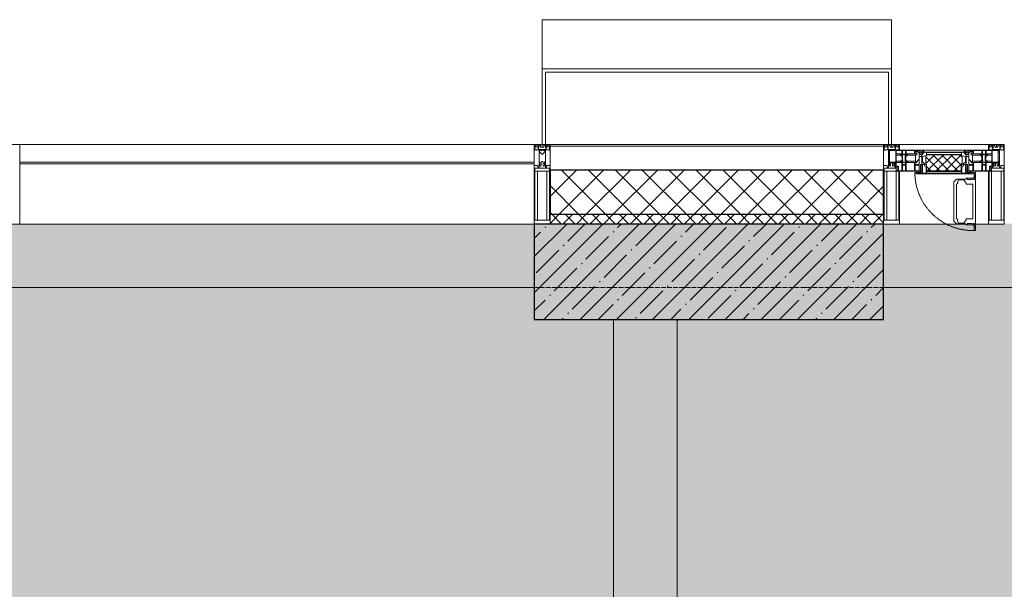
# Model space of a CAD drawing. Header units: millimetres. Extents: x -542966 to 178656, y -69521 to 267189.
# Tile 324 of 388: x -172623 to -169523, y 253686 to 255480. Entities that reach past the tile are written whole.
import ezdxf

# ---------------------------------------------------------------- set-up
doc = ezdxf.new("R2010")
doc.units = ezdxf.units.MM
doc.linetypes.add('-D1-02х01', pattern=[3, 2, -1])
doc.linetypes.add('-D1d1-15x02', pattern=[19, 15, -2, 0, -2])
for name, color, linetype, lineweight in [('_0', 7, 'Continuous', 13), ('A-COLS', 7, 'Continuous', 5), ('A-DETL-GENF', 7, 'Continuous', 5), ('A-GLAZ', 7, 'Continuous', 5), ('A-GLAZ-CURT', 8, 'Continuous', 5), ('A-GLAZ-CWMG', 8, 'Continuous', 5), ('A-WALL', 7, 'Continuous', 5), ('A-WALL-FNSH', 8, 'Continuous', 5), ('I-WALL', 7, 'Continuous', 5), ('S-COLS', 7, 'Continuous', 5), ('S-GRID', 7, 'Continuous', 5)]:
    doc.layers.add(name, color=color, linetype=linetype, lineweight=lineweight)

# ---------------------------------------------------------------- blocks, each defined once
blk = doc.blocks.new('System Panel - A_PAN_Glass-4752223-50_AS_M_L19')
at = {"layer": 'A-GLAZ-CURT'}
for p, q in [((810, 0), (-810, 0)), ((-810, 0), (-810, -55)), ((810, -55), (810, 0)), ((-810, -55), (810, -55))]:
    blk.add_line(p, q, dxfattribs=at)
blk = doc.blocks.new('Rectangular Mullion - R_StandardFrame_50Wx250H-4664070-50_AS_M_L19')
at = {"layer": 'A-GLAZ-CWMG', "lineweight": 9}
for p, q in [((-25, 84), (-25, 250)), ((-25, 250), (25, 250)), ((25, 250), (25, 0)), ((-25, 0), (-25, 17)), ((25, 0), (-25, 0))]:
    blk.add_line(p, q, dxfattribs=at)
blk = doc.blocks.new('Rectangular Mullion - 50Wx250H-V1-50_AS_M_L19')
at = {"layer": 'A-DETL-GENF'}
for p, q in [((-25, 65.2), (-25, 250)), ((-25, 250), (0, 250)), ((25, 250), (0, 250)), ((25, 65.2), (25, 250)), ((-23, 237.3), (0, 237.3)), ((-23, 237.3), (-23, 73.6)), ((-14.9, 84), (-14.9, 237.3)), ((23, 237.3), (0, 237.3)), ((14.9, 84), (14.9, 237.3)), ((23, 237.3), (23, 73.6)), ((-14, 65.2), (-25, 65.2)), ((0, 84), (-23, 84)), ((-0.5, 73.6), (-23, 73.6)), ((-14, 71.3), (-14, 65.2)), ((-10, 71.3), (-14, 71.3)), ((-10, 53), (-10, 71.3)), ((-7, 65.2), (-5.9, 67.3)), ((-7, 65.2), (-7, 54.7)), ((-4.1, 67.3), (-5.9, 67.3)), ((-4.1, 67.3), (-2.9, 65.1)), ((-2.9, 65.1), (-2.9, 54.6)), ((0, 84), (23, 84)), ((0.5, 73.6), (23, 73.6)), ((4.1, 67.3), (2.9, 65.1)), ((2.9, 65.1), (2.9, 54.6)), ((4.1, 67.3), (5.9, 67.3)), ((7, 65.2), (5.9, 67.3)), ((7, 65.2), (7, 54.7)), ((10, 71.3), (14, 71.3)), ((10, 53), (10, 71.3)), ((14, 71.3), (14, 65.2)), ((14, 65.2), (25, 65.2)), ((-8.7, 53), (-10, 53)), ((-10, 53), (-10, 17)), ((-8.7, 53), (-7, 54.7)), ((-1.3, 53), (-2.9, 54.6)), ((0, 53), (-1.3, 53)), ((0, 53), (1.3, 53)), ((1.3, 53), (2.9, 54.6)), ((8.7, 53), (7, 54.7)), ((8.7, 53), (10, 53)), ((10, 53), (10, 17)), ((-23.8, 14.6), (-25, 14.2)), ((-25, 0), (-25, 14.2)), ((-22.3, 17), (-23.8, 17)), ((-23.8, 17), (-23.8, 14.6)), ((-22.5, 10.6), (-23.8, 14.6)), ((-22.5, 10.6), (-23.7, 9.9)), ((-23.7, 1.3), (-23.7, 9.9)), ((-23.7, 1.3), (-11.8, 1.3)), ((-23.2, 10.2), (-22.5, 8)), ((-22.5, 8), (-22.5, 4.5)), ((-21.3, 4.5), (-22.5, 4.5)), ((-22.3, 17), (-22.3, 16)), ((-22.3, 16), (-21.3, 16)), ((-19, 17.6), (-21.3, 16)), ((-21.3, 4.5), (-21.3, 6.5)), ((-21.3, 6.5), (-14.2, 6.5)), ((-18.4, 16.6), (-19, 17.6)), ((-7.4, 16.6), (-18.4, 16.6)), ((-14.2, 6.5), (-14.2, 4.5)), ((-13.2, 4.5), (-14.2, 4.5)), ((-13.2, 4.5), (-12.2, 7.2)), ((-12.7, 7.6), (-11.3, 11.4)), ((-12.7, 7.6), (-11.8, 6.9)), ((-12.2, 9), (-12.2, 14.8)), ((-12.2, 14.8), (0, 14.8)), ((-11.8, 1.3), (-11.8, 6.9)), ((-10.5, 11.2), (-11.3, 11.4)), ((-10.5, 1.5), (-10.5, 11.2)), ((-4.8, 1.5), (-10.5, 1.5)), ((-10, 17), (-7.5, 17)), ((-8.5, 23), (-1.5, 30)), ((-8.5, 18.5), (-8.5, 23)), ((-7.5, 18.5), (-8.5, 18.5)), ((-7.5, 17), (-7.5, 18.5)), ((-7.4, 18), (-7.4, 16.6)), ((-2.6, 18), (-7.4, 18)), ((0, 8), (-4.8, 8)), ((-4.8, 1.5), (-4.8, 8)), ((-2.6, 18), (-2.6, 16.8)), ((-2.6, 16.8), (0, 16.8)), ((-1.5, 30), (0, 30)), ((1.5, 30), (0, 30)), ((2.6, 16.8), (0, 16.8)), ((0, 14.8), (0, 16.8)), ((0, 14.8), (0, 16.8)), ((12.2, 14.8), (0, 14.8)), ((0, 0), (0, 8)), ((0, 8), (4.8, 8)), ((0, 0), (0, 8)), ((8.5, 23), (1.5, 30)), ((2.6, 18), (2.6, 16.8)), ((2.6, 18), (7.4, 18)), ((4.8, 1.5), (4.8, 8)), ((4.8, 1.5), (10.5, 1.5)), ((7.4, 18), (7.4, 16.6)), ((7.4, 16.6), (18.4, 16.6)), ((7.5, 18.5), (8.5, 18.5)), ((7.5, 17), (7.5, 18.5)), ((10, 17), (7.5, 17)), ((8.5, 18.5), (8.5, 23)), ((10.5, 11.2), (11.3, 11.4)), ((10.5, 1.5), (10.5, 11.2)), ((12.7, 7.6), (11.3, 11.4)), ((12.7, 7.6), (11.8, 6.9)), ((11.8, 1.3), (11.8, 6.9)), ((23.7, 1.3), (11.8, 1.3)), ((12.2, 9), (12.2, 14.8)), ((13.2, 4.5), (12.2, 7.2)), ((13.2, 4.5), (14.2, 4.5)), ((21.3, 6.5), (14.2, 6.5)), ((14.2, 6.5), (14.2, 4.5)), ((18.4, 16.6), (19, 17.6)), ((19, 17.6), (21.3, 16)), ((22.3, 16), (21.3, 16)), ((21.3, 4.5), (21.3, 6.5)), ((21.3, 4.5), (22.5, 4.5)), ((22.3, 17), (22.3, 16)), ((22.3, 17), (23.8, 17)), ((22.5, 10.6), (23.8, 14.6)), ((22.5, 10.6), (23.7, 9.9)), ((23.2, 10.2), (22.5, 8)), ((22.5, 8), (22.5, 4.5)), ((23.7, 1.3), (23.7, 9.9)), ((23.8, 17), (23.8, 14.6)), ((23.8, 14.6), (25, 14.2)), ((25, 0), (25, 14.2)), ((-25, 0), (0, 0)), ((25, 0), (0, 0))]:
    blk.add_line(p, q, dxfattribs=at)
for centre, start, end in [((-0.5, 73.1), 360, 90), ((0.5, 73.1), 90, 180)]:
    blk.add_arc(centre, 0.5, start, end, dxfattribs=at)
blk = doc.blocks.new('Rectangular Mullion - R_StandardFrame_50Wx250H-4752224-50_AS_M_L19')
at = {"layer": 'A-GLAZ-CWMG', "lineweight": 9}
for p, q in [((-25, 0), (-25, 250)), ((-25, 250), (25, 250)), ((25, 250), (25, 0)), ((25, 0), (-25, 0))]:
    blk.add_line(p, q, dxfattribs=at)
blk = doc.blocks.new('A_PAN_Створка - 383мм-V12-50_AS_M_L19')
at = {"layer": 'A-GLAZ-CURT'}
h = blk.add_hatch(dxfattribs=at)
h.set_pattern_fill('FP_16', color=256, style=0, pattern_type=2)
h.set_pattern_definition([(45, (-22540, -29700), (-14.142136, 14.142136), []), (135, (-22540, -29700), (-14.142136, -14.142136), [])])
h.paths.add_polyline_path([(53.6, -82.7), (54.6, -81.8), (54.6, -63.4), (57.2, -60.8), (57.2, -36.4), (54.9, -34.1), (54.5, -31.8), (-54.5, -31.8), (-54.9, -34.1), (-57.2, -36.4), (-57.2, -60.8), (-54.6, -63.4), (-53.6, -82.7), (-50.1, -82.7)])
at = {"layer": 'A-DETL-GENF'}
for p, q in [((-70, -32.1), (-61.4, -23.5)), ((61.4, -23.5), (-61.4, -23.5)), ((-54.9, -25.8), (-53.9, -24.8)), ((-54.9, -29.5), (-54.9, -25.8)), ((-53.9, -30.5), (-54.9, -29.5)), ((-53.9, -24.8), (53.9, -24.8)), ((53.9, -30.5), (-53.9, -30.5)), ((54.9, -25.8), (53.9, -24.8)), ((53.9, -30.5), (54.9, -29.5)), ((54.9, -29.5), (54.9, -25.8)), ((70, -32.1), (61.4, -23.5)), ((-70, -62.5), (-70, -32.1)), ((-67.8, -38.3), (-65.7, -37.4)), ((-67.8, -55.7), (-67.8, -38.3)), ((-66, -56.5), (-67.8, -55.7)), ((-66, -56.5), (-62, -59.1)), ((-65.7, -37.4), (-60.8, -34.7)), ((-62, -59.1), (-60.7, -61)), ((-60.8, -34.7), (-57.3, -35.9)), ((-60.7, -61), (-57.4, -61)), ((-57.4, -61), (-54.9, -63.5)), ((-55.2, -33.8), (-57.3, -35.9)), ((-54.9, -34.1), (-57.2, -36.4)), ((-57.2, -36.4), (-57.2, -60.8)), ((-57.2, -60.8), (-54.6, -63.4)), ((-55.2, -33.8), (-54.8, -31.5)), ((-54.5, -31.8), (-54.9, -34.1)), ((0, -31.5), (-54.8, -31.5)), ((54.5, -31.8), (-54.5, -31.8)), ((0, -31.5), (54.8, -31.5)), ((54.9, -34.1), (54.5, -31.8)), ((54.6, -63.4), (57.2, -60.8)), ((55.2, -33.8), (54.8, -31.5)), ((57.2, -36.4), (54.9, -34.1)), ((57.4, -61), (54.9, -63.5)), ((55.2, -33.8), (57.3, -35.9)), ((57.2, -60.8), (57.2, -36.4)), ((60.8, -34.7), (57.3, -35.9)), ((60.7, -61), (57.4, -61)), ((62, -59.1), (60.7, -61)), ((65.7, -37.4), (60.8, -34.7)), ((66, -56.5), (62, -59.1)), ((67.8, -38.3), (65.7, -37.4)), ((66, -56.5), (67.8, -55.7)), ((67.8, -55.7), (67.8, -38.3)), ((70, -62.5), (70, -32.1)), ((-91.5, -87.5), (-73.9, -87.5)), ((-91.5, -92), (-91.5, -87.5)), ((-91.5, -92), (91.5, -92)), ((-83.4, -90.3), (-83.4, -87.5)), ((-83.4, -90.3), (-69.4, -90.3)), ((-73.9, -62.5), (-70, -62.5)), ((-73.9, -87.5), (-73.9, -62.5)), ((-69.4, -66.5), (-73.9, -66.5)), ((-73.9, -81.5), (-69.4, -81.5)), ((-69.4, -85.5), (-73.9, -85.5)), ((-69.4, -81.5), (-69.4, -66.5)), ((-69.4, -90.3), (-69.4, -85.5)), ((-61.7, -62.5), (-67.9, -62.5)), ((-67.9, -62.5), (-67.9, -89.3)), ((-67.9, -89.3), (-66.9, -90.3)), ((-66.9, -90.3), (-57.4, -90.3)), ((-61.7, -64.9), (-61.7, -62.5)), ((-60.1, -67.7), (-61.7, -64.9)), ((-56.4, -67.7), (-60.1, -67.7)), ((-57.4, -90.3), (-56.4, -89.4)), ((-56.4, -89.4), (-56.4, -67.7)), ((-54.9, -63.5), (-54.9, -81.9)), ((-54.9, -81.9), (-53.8, -83)), ((-54.9, -85.6), (-53.9, -84.6)), ((-54.9, -89.3), (-54.9, -85.6)), ((-53.9, -90.3), (-54.9, -89.3)), ((-54.6, -63.4), (-54.6, -81.8)), ((-54.6, -81.8), (-53.6, -82.7)), ((-53.9, -84.6), (53.9, -84.6)), ((53.9, -90.3), (-53.9, -90.3)), ((53.8, -83), (-53.8, -83)), ((-53.6, -82.7), (53.6, -82.7)), ((53.6, -82.7), (54.6, -81.8)), ((54.9, -81.9), (53.8, -83)), ((54.9, -85.6), (53.9, -84.6)), ((53.9, -90.3), (54.9, -89.3)), ((54.6, -81.8), (54.6, -63.4)), ((54.9, -63.5), (54.9, -81.9)), ((54.9, -89.3), (54.9, -85.6)), ((56.4, -67.7), (60.1, -67.7)), ((56.4, -89.4), (56.4, -67.7)), ((57.4, -90.3), (56.4, -89.4)), ((66.9, -90.3), (57.4, -90.3)), ((60.1, -67.7), (61.7, -64.9)), ((61.7, -62.5), (67.9, -62.5)), ((61.7, -64.9), (61.7, -62.5)), ((67.9, -89.3), (66.9, -90.3)), ((67.9, -62.5), (67.9, -89.3)), ((69.4, -66.5), (73.9, -66.5)), ((69.4, -81.5), (69.4, -66.5)), ((73.9, -81.5), (69.4, -81.5)), ((69.4, -85.5), (73.9, -85.5)), ((69.4, -90.3), (69.4, -85.5)), ((83.4, -90.3), (69.4, -90.3)), ((73.9, -62.5), (70, -62.5)), ((73.9, -87.5), (73.9, -62.5)), ((91.5, -87.5), (73.9, -87.5)), ((83.4, -90.3), (83.4, -87.5)), ((91.5, -92), (91.5, -87.5))]:
    blk.add_line(p, q, dxfattribs=at)
at = {"layer": 'A-DETL-GENF', "color": 9, "true_color": 0xc8c8c8}
for p, q in [((95.1, -87.5), (95.1, -105.1)), ((99.6, -87.5), (95.1, -87.5)), ((99.6, -270.5), (99.6, -87.5)), ((39.7, -109), (31.1, -117.6)), ((31.1, -117.6), (31.1, -240.4)), ((41.4, -123.8), (39.1, -124.2)), ((70.1, -109), (39.7, -109)), ((41.4, -123.8), (43.5, -121.7)), ((45, -113.3), (42.3, -118.2)), ((42.3, -118.2), (43.5, -121.7)), ((45.9, -111.2), (45, -113.3)), ((63.3, -111.2), (45.9, -111.2)), ((64.1, -113), (63.3, -111.2)), ((64.1, -113), (66.7, -117)), ((66.7, -117), (68.6, -118.3)), ((68.6, -118.3), (68.6, -121.6)), ((68.6, -121.6), (71.1, -124.1)), ((70.1, -105.1), (70.1, -109)), ((95.1, -105.1), (70.1, -105.1)), ((74.1, -109.6), (74.1, -105.1)), ((89.1, -109.6), (74.1, -109.6)), ((89.1, -105.1), (89.1, -109.6)), ((93.1, -109.6), (93.1, -105.1)), ((97.9, -109.6), (93.1, -109.6)), ((97.9, -95.6), (95.1, -95.6)), ((97.9, -95.6), (97.9, -109.6)), ((39.1, -179), (39.1, -124.2)), ((71.1, -124.1), (89.5, -124.1)), ((89.5, -124.1), (90.6, -125.2)), ((90.6, -125.2), (90.6, -232.8)), ((39.1, -179), (39.1, -233.8)), ((39.7, -249), (31.1, -240.4)), ((41.4, -234.2), (39.1, -233.8)), ((41.4, -234.2), (43.5, -236.3)), ((42.3, -239.8), (43.5, -236.3)), ((45, -244.7), (42.3, -239.8)), ((45.9, -246.8), (45, -244.7)), ((63.3, -246.8), (45.9, -246.8)), ((64.1, -245), (63.3, -246.8)), ((64.1, -245), (66.7, -241)), ((66.7, -241), (68.6, -239.7)), ((68.6, -236.4), (71.1, -233.9)), ((68.6, -239.7), (68.6, -236.4)), ((71.1, -233.9), (89.5, -233.9)), ((89.5, -233.9), (90.6, -232.8)), ((70.1, -249), (39.7, -249)), ((70.1, -252.9), (70.1, -249)), ((95.1, -252.9), (70.1, -252.9)), ((74.1, -248.4), (74.1, -252.9)), ((89.1, -248.4), (74.1, -248.4)), ((89.1, -252.9), (89.1, -248.4)), ((93.1, -248.4), (93.1, -252.9)), ((97.9, -248.4), (93.1, -248.4)), ((95.1, -270.5), (95.1, -252.9)), ((97.9, -262.4), (95.1, -262.4)), ((99.6, -270.5), (95.1, -270.5)), ((97.9, -262.4), (97.9, -248.4))]:
    blk.add_line(p, q, dxfattribs=at)
at = {"layer": 'A-GLAZ'}
for p, q in [((-67.9, -17), (-171, -17)), ((-171, -17), (-171, -57)), ((-171, -18.5), (-153.5, -18.5)), ((-153.5, -18.5), (-152, -20)), ((-152, -20), (-152, -73.5)), ((-150.5, -17), (-150.5, -29.4)), ((-132.4, -18.6), (-150.5, -18.6)), ((-150.5, -29.4), (-132.4, -29.4)), ((-137.2, -31), (-135.8, -35)), ((-132.5, -31), (-137.2, -31)), ((-132.5, -31.9), (-132.5, -31)), ((-132.4, -29.4), (-132.4, -18.6)), ((-131, -18.2), (-131, -29.5)), ((-120.8, -18.2), (-131, -18.2)), ((-131, -29.5), (-120.8, -29.5)), ((-131, -30.9), (-131, -33)), ((-120.8, -30.9), (-131, -30.9)), ((-120.8, -18.2), (-120.8, -29.5)), ((-120.8, -30.9), (-120.8, -33)), ((-119.3, -18.6), (-92.5, -18.6)), ((-119.3, -29.4), (-119.3, -18.6)), ((-92.5, -29.4), (-119.3, -29.4)), ((-119.3, -31), (-114.6, -31)), ((-119.3, -31.9), (-119.3, -31)), ((-114.6, -31), (-115.9, -35)), ((-92.5, -18.6), (-92.5, -29.4)), ((-90.8, -18.5), (-90.8, -29.4)), ((-87.3, -18.5), (-90.8, -18.5)), ((-90.8, -29.4), (-85.9, -29.4)), ((-87.3, -20.4), (-87.3, -18.5)), ((-87.3, -20.4), (-87.3, -21.9)), ((-84.8, -20.4), (-87.3, -20.4)), ((-87.3, -21.9), (-85.9, -21.9)), ((-85.9, -18.2), (-85.9, -20.4)), ((-75.9, -18.2), (-85.9, -18.2)), ((-85.9, -21.9), (-85.9, -29.4)), ((-85.9, -29.4), (-85.9, -32.5)), ((-83.4, -20.4), (-84.8, -20.4)), ((-70, -33.8), (-83.4, -20.4)), ((-78, -84), (-78, -23.5)), ((-78, -23.5), (-67.9, -23.5)), ((-75.9, -21.5), (-75.9, -18.2)), ((-75.9, -21.5), (-75.9, -23.5)), ((-74.9, -21.5), (-75.9, -21.5)), ((-75.9, -23.5), (-73, -23.5)), ((-74.9, -17.9), (-74.9, -21.5)), ((-68.9, -17.9), (-74.9, -17.9)), ((-67.2, -29.3), (-73, -23.5)), ((-61.4, -23.5), (-70, -32.1)), ((-68.9, -21.5), (-68.9, -17.9)), ((-67.9, -21.5), (-68.9, -21.5)), ((67.9, -17), (-67.9, -17)), ((-61.4, -23.5), (-67.9, -17)), ((-67.9, -17), (-67.9, -23.5)), ((-67.9, -17), (67.9, -17)), ((-67.9, -21.5), (-67.9, -23.5)), ((-67.9, -23.5), (-64.6, -26.8)), ((-67.9, -23.5), (-64.6, -26.8)), ((-64.6, -26.8), (-67.2, -29.3)), ((-64.6, -26.8), (-61.4, -23.5)), ((61.4, -23.5), (-61.4, -23.5)), ((67.9, -17), (61.4, -23.5)), ((70, -32.1), (61.4, -23.5)), ((61.4, -23.5), (64.6, -26.8)), ((67.9, -23.5), (64.6, -26.8)), ((64.6, -26.8), (67.9, -23.5)), ((64.6, -26.8), (67.2, -29.3)), ((67.2, -29.3), (73, -23.5)), ((67.9, -23.5), (67.9, -17)), ((171, -17), (67.9, -17)), ((67.9, -21.5), (67.9, -23.5)), ((67.9, -21.5), (68.9, -21.5)), ((67.9, -23.5), (78, -23.5)), ((68.9, -17.9), (74.9, -17.9)), ((68.9, -21.5), (68.9, -17.9)), ((70, -33.8), (83.4, -20.4)), ((75.9, -23.5), (73, -23.5)), ((74.9, -17.9), (74.9, -21.5)), ((74.9, -21.5), (75.9, -21.5)), ((75.9, -18.2), (85.9, -18.2)), ((75.9, -21.5), (75.9, -18.2)), ((75.9, -21.5), (75.9, -23.5)), ((78, -23.5), (78, -84)), ((83.4, -20.4), (84.8, -20.4)), ((84.8, -20.4), (87.3, -20.4)), ((85.9, -18.2), (85.9, -20.4)), ((85.9, -21.9), (85.9, -29.4)), ((87.3, -21.9), (85.9, -21.9)), ((85.9, -29.4), (85.9, -32.5)), ((90.8, -29.4), (85.9, -29.4)), ((87.3, -18.5), (90.8, -18.5)), ((87.3, -20.4), (87.3, -18.5)), ((87.3, -20.4), (87.3, -21.9)), ((90.8, -18.5), (90.8, -29.4)), ((92.5, -18.6), (92.5, -29.4)), ((119.3, -18.6), (92.5, -18.6)), ((92.5, -29.4), (119.3, -29.4)), ((114.6, -31), (115.9, -35)), ((119.3, -31), (114.6, -31)), ((119.3, -29.4), (119.3, -18.6)), ((119.3, -31.9), (119.3, -31)), ((120.8, -18.2), (120.8, -29.5)), ((120.8, -18.2), (131, -18.2)), ((131, -29.5), (120.8, -29.5)), ((120.8, -30.9), (120.8, -33)), ((120.8, -30.9), (131, -30.9)), ((131, -18.2), (131, -29.5)), ((131, -30.9), (131, -33)), ((132.4, -18.6), (150.5, -18.6)), ((132.4, -29.4), (132.4, -18.6)), ((150.5, -29.4), (132.4, -29.4)), ((132.5, -31), (137.2, -31)), ((132.5, -31.9), (132.5, -31)), ((137.2, -31), (135.8, -35)), ((150.5, -17), (150.5, -29.4)), ((153.5, -18.5), (152, -20)), ((152, -20), (152, -73.5)), ((171, -18.5), (153.5, -18.5)), ((171, -57), (171, -17)), ((-171, -55.5), (-152, -55.5)), ((-171, -57), (-156, -57)), ((-153, -60), (-153, -73.5)), ((-150.5, -33.6), (-150.5, -68)), ((-136.3, -33.6), (-150.5, -33.6)), ((-136.4, -52.4), (-150.5, -52.4)), ((-150.5, -56.6), (-132.4, -56.6)), ((-137.2, -54.8), (-135.8, -50.8)), ((-132.5, -54.8), (-137.2, -54.8)), ((-132.1, -36.8), (-135.8, -35)), ((-132.1, -49), (-135.8, -50.8)), ((-132.5, -31.9), (-133.4, -33.7)), ((-133.4, -33.7), (-130.1, -35.3)), ((-133.4, -52), (-130.1, -50.4)), ((-132.5, -53.8), (-133.4, -52)), ((-132.5, -53.8), (-132.5, -54.8)), ((-132.4, -56.6), (-132.4, -82.5)), ((-132.1, -49), (-132.1, -36.8)), ((-129.4, -34.6), (-131, -33)), ((-129.4, -51.1), (-131, -52.7)), ((-131, -55.1), (-131, -52.7)), ((-120.8, -55.1), (-131, -55.1)), ((-131, -56.5), (-131, -62.6)), ((-131, -56.5), (-120.8, -56.5)), ((-130.1, -35.3), (-129.4, -34.6)), ((-130.1, -35.3), (-130.1, -50.4)), ((-130.1, -50.4), (-129.4, -51.1)), ((-122.4, -34.6), (-120.8, -33)), ((-121.7, -35.3), (-122.4, -34.6)), ((-121.7, -50.4), (-122.4, -51.1)), ((-122.4, -51.1), (-120.8, -52.7)), ((-118.4, -33.7), (-121.7, -35.3)), ((-121.7, -35.3), (-121.7, -50.4)), ((-118.4, -52), (-121.7, -50.4)), ((-120.8, -55.1), (-120.8, -52.7)), ((-120.8, -56.5), (-120.8, -62.6)), ((-119.7, -36.8), (-115.9, -35)), ((-119.7, -49), (-119.7, -36.8)), ((-119.7, -49), (-115.9, -50.8)), ((-119.3, -31.9), (-118.4, -33.7)), ((-119.3, -53.8), (-118.4, -52)), ((-119.3, -53.8), (-119.3, -54.8)), ((-119.3, -54.8), (-114.6, -54.8)), ((-119.3, -56.6), (-119.3, -82.5)), ((-92.5, -56.6), (-119.3, -56.6)), ((-114.6, -54.8), (-115.9, -50.8)), ((-94.1, -33.5), (-115.4, -33.5)), ((-94.1, -52.5), (-115.3, -52.5)), ((-89.9, -35.1), (-94.1, -33.5)), ((-89.9, -50.9), (-94.1, -52.5)), ((-92.5, -56.6), (-92.5, -82.5)), ((-90.8, -56.6), (-85.9, -56.6)), ((-90.8, -62.7), (-90.8, -56.6)), ((-89.9, -32.5), (-89.9, -35.1)), ((-85.9, -32.5), (-89.9, -32.5)), ((-89.9, -35.1), (-89.9, -50.9)), ((-89.9, -52.2), (-89.9, -50.9)), ((-89.9, -52.2), (-88.6, -53.5)), ((-85.9, -53.5), (-88.6, -53.5)), ((-85.9, -53.5), (-78, -45.6)), ((-85.9, -56.6), (-85.9, -53.5)), ((-80.4, -61.1), (-80.4, -62.7)), ((-78, -61.1), (-80.4, -61.1)), ((-78, -36.8), (-70, -36.8)), ((-78, -45.6), (-78, -36.8)), ((-78, -66.1), (-78, -61.1)), ((-70, -32.1), (-70, -62.5)), ((-70, -36.8), (-70, -33.8)), ((70, -62.5), (70, -32.1)), ((70, -36.8), (70, -33.8)), ((78, -36.8), (70, -36.8)), ((78, -45.6), (78, -36.8)), ((85.9, -53.5), (78, -45.6)), ((78, -61.1), (80.4, -61.1)), ((78, -66.1), (78, -61.1)), ((80.4, -61.1), (80.4, -62.7)), ((85.9, -32.5), (89.9, -32.5)), ((85.9, -53.5), (88.6, -53.5)), ((85.9, -56.6), (85.9, -53.5)), ((90.8, -56.6), (85.9, -56.6)), ((89.9, -52.2), (88.6, -53.5)), ((89.9, -32.5), (89.9, -35.1)), ((89.9, -35.1), (94.1, -33.5)), ((89.9, -35.1), (89.9, -50.9)), ((89.9, -50.9), (94.1, -52.5)), ((89.9, -52.2), (89.9, -50.9)), ((90.8, -62.7), (90.8, -56.6)), ((92.5, -56.6), (119.3, -56.6)), ((92.5, -56.6), (92.5, -82.5)), ((94.1, -33.5), (115.4, -33.5)), ((94.1, -52.5), (115.3, -52.5)), ((114.6, -54.8), (115.9, -50.8)), ((119.3, -54.8), (114.6, -54.8)), ((119.7, -36.8), (115.9, -35)), ((119.7, -49), (115.9, -50.8)), ((119.3, -31.9), (118.4, -33.7)), ((118.4, -33.7), (121.7, -35.3)), ((118.4, -52), (121.7, -50.4)), ((119.3, -53.8), (118.4, -52)), ((119.3, -53.8), (119.3, -54.8)), ((119.3, -56.6), (119.3, -82.5)), ((119.7, -49), (119.7, -36.8)), ((122.4, -34.6), (120.8, -33)), ((122.4, -51.1), (120.8, -52.7)), ((120.8, -55.1), (120.8, -52.7)), ((120.8, -55.1), (131, -55.1)), ((120.8, -56.5), (120.8, -62.6)), ((131, -56.5), (120.8, -56.5)), ((121.7, -35.3), (122.4, -34.6)), ((121.7, -35.3), (121.7, -50.4)), ((121.7, -50.4), (122.4, -51.1)), ((129.4, -34.6), (131, -33)), ((130.1, -35.3), (129.4, -34.6)), ((130.1, -50.4), (129.4, -51.1)), ((129.4, -51.1), (131, -52.7)), ((133.4, -33.7), (130.1, -35.3)), ((130.1, -35.3), (130.1, -50.4)), ((133.4, -52), (130.1, -50.4)), ((131, -55.1), (131, -52.7)), ((131, -56.5), (131, -62.6)), ((132.1, -36.8), (135.8, -35)), ((132.1, -49), (132.1, -36.8)), ((132.1, -49), (135.8, -50.8)), ((150.5, -56.6), (132.4, -56.6)), ((132.4, -56.6), (132.4, -82.5)), ((132.5, -31.9), (133.4, -33.7)), ((132.5, -53.8), (133.4, -52)), ((132.5, -53.8), (132.5, -54.8)), ((132.5, -54.8), (137.2, -54.8)), ((137.2, -54.8), (135.8, -50.8)), ((136.3, -33.6), (150.5, -33.6)), ((136.4, -52.4), (150.5, -52.4)), ((150.5, -33.6), (150.5, -68)), ((171, -55.5), (152, -55.5)), ((153, -73.5), (153, -60)), ((156, -57), (171, -57)), ((-153, -73.5), (-150, -73.5)), ((-150.5, -68), (-143.5, -68)), ((-150.5, -69.5), (-150.5, -73.5)), ((-145, -69.5), (-150.5, -69.5)), ((-150, -73.5), (-150, -84)), ((-150, -84), (-78, -84)), ((-148.5, -81), (-148.5, -82.5)), ((-143.5, -81), (-148.5, -81)), ((-148.5, -82.5), (-132.4, -82.5)), ((-145, -69.5), (-145, -79.5)), ((-143.5, -68), (-143.5, -81)), ((-120.8, -62.6), (-131, -62.6)), ((-131, -64.6), (-120.8, -64.6)), ((-131, -82.5), (-131, -64.6)), ((-131, -82.5), (-120.8, -82.5)), ((-120.8, -82.5), (-120.8, -64.6)), ((-119.3, -82.5), (-92.5, -82.5)), ((-73.9, -87.5), (-91.5, -87.5)), ((-91.5, -87.5), (-91.5, -92)), ((-91.5, -92), (91.5, -92)), ((-80.4, -62.7), (-90.8, -62.7)), ((-90.8, -64.6), (-90.8, -82.5)), ((-80.1, -64.6), (-90.8, -64.6)), ((-90.8, -82.5), (-79.5, -82.5)), ((-78, -84), (-85, -84)), ((-85, -84), (-85, -87.5)), ((-85, -87.5), (-78, -87.5)), ((-80.1, -66.1), (-80.1, -64.6)), ((-78, -66.1), (-80.1, -66.1)), ((-79.5, -80.6), (-78, -80.6)), ((-79.5, -82.5), (-79.5, -80.6)), ((-78, -87.5), (-78, -84)), ((-78, -84), (-73.9, -84)), ((-70, -62.5), (-73.9, -62.5)), ((-73.9, -62.5), (-73.9, -87.5)), ((73.9, -62.5), (70, -62.5)), ((73.9, -87.5), (73.9, -62.5)), ((73.9, -84), (78, -84)), ((91.5, -87.5), (73.9, -87.5)), ((78, -66.1), (80.1, -66.1)), ((79.5, -80.6), (78, -80.6)), ((78, -87.5), (78, -84)), ((78, -84), (85, -84)), ((78, -84), (150, -84)), ((85, -87.5), (78, -87.5)), ((79.5, -82.5), (79.5, -80.6)), ((90.8, -82.5), (79.5, -82.5)), ((80.1, -64.6), (90.8, -64.6)), ((80.1, -66.1), (80.1, -64.6)), ((80.4, -62.7), (90.8, -62.7)), ((85, -84), (85, -87.5)), ((90.8, -64.6), (90.8, -82.5)), ((91.5, -92), (91.5, -87.5)), ((119.3, -82.5), (92.5, -82.5)), ((120.8, -62.6), (131, -62.6)), ((120.8, -82.5), (120.8, -64.6)), ((131, -64.6), (120.8, -64.6)), ((131, -82.5), (120.8, -82.5)), ((131, -82.5), (131, -64.6)), ((148.5, -82.5), (132.4, -82.5)), ((143.5, -68), (143.5, -81)), ((150.5, -68), (143.5, -68)), ((143.5, -81), (148.5, -81)), ((145, -69.5), (150.5, -69.5)), ((145, -69.5), (145, -79.5)), ((148.5, -81), (148.5, -82.5)), ((150, -84), (150, -73.5)), ((150, -73.5), (153, -73.5)), ((150.5, -69.5), (150.5, -73.5))]:
    blk.add_line(p, q, dxfattribs=at)
for centre, start, end in [((-156, -60), 0, 90), ((156, -60), 90, 180)]:
    blk.add_arc(centre, 3, start, end, dxfattribs=at)
at = {"layer": 'A-GLAZ', "linetype": '-D1-02х01'}
blk.add_arc((91.4, -87.5), 183, 181.4091, 271.1445, dxfattribs=at)
blk = doc.blocks.new('Rectangular Mullion - 50Wx250H-V3-50_AS_M_L19')
at = {"layer": 'A-DETL-GENF'}
for p, q in [((-25, 65.2), (-25, 250)), ((-25, 250), (0, 250)), ((25, 250), (0, 250)), ((25, 84), (25, 250)), ((-23, 237.3), (0, 237.3)), ((-23, 237.3), (-23, 73.6)), ((-14.9, 84), (-14.9, 237.3)), ((23, 237.3), (0, 237.3)), ((14.9, 84), (14.9, 237.3)), ((23, 237.3), (23, 84)), ((-14, 65.2), (-25, 65.2)), ((0, 84), (-23, 84)), ((-0.5, 73.6), (-23, 73.6)), ((-14, 71.3), (-14, 65.2)), ((-10, 71.3), (-14, 71.3)), ((-10, 53), (-10, 71.3)), ((-7, 65.2), (-5.9, 67.3)), ((-7, 65.2), (-7, 54.7)), ((-4.1, 67.3), (-5.9, 67.3)), ((-4.1, 67.3), (-2.9, 65.1)), ((-2.9, 65.1), (-2.9, 57)), ((0, 84), (15, 84)), ((0.5, 73.6), (15, 73.6)), ((4.1, 67.3), (2.9, 65.1)), ((2.9, 65.1), (2.9, 57)), ((4.1, 67.3), (5.9, 67.3)), ((7, 65.2), (5.9, 67.3)), ((7, 65.2), (7, 57)), ((10, 71.3), (12, 71.3)), ((10, 57.4), (10, 71.3)), ((-8.7, 53), (-10, 53)), ((-10, 53), (-10, 17)), ((-8.7, 53), (-7, 54.7)), ((-23.8, 14.6), (-25, 14.2)), ((-25, 0), (-25, 14.2)), ((-22.3, 17), (-23.8, 17)), ((-23.8, 17), (-23.8, 14.6)), ((-22.5, 10.6), (-23.8, 14.6)), ((-22.5, 10.6), (-23.7, 9.9)), ((-23.7, 1.3), (-23.7, 9.9)), ((-23.7, 1.3), (-11.8, 1.3)), ((-23.2, 10.2), (-22.5, 8)), ((-22.5, 8), (-22.5, 4.5)), ((-21.3, 4.5), (-22.5, 4.5)), ((-22.3, 17), (-22.3, 16)), ((-22.3, 16), (-21.3, 16)), ((-19, 17.6), (-21.3, 16)), ((-21.3, 4.5), (-21.3, 6.5)), ((-21.3, 6.5), (-14.2, 6.5)), ((-18.4, 16.6), (-19, 17.6)), ((-7.4, 16.6), (-18.4, 16.6)), ((-14.2, 6.5), (-14.2, 4.5)), ((-13.2, 4.5), (-14.2, 4.5)), ((-13.2, 4.5), (-12.2, 7.2)), ((-12.7, 7.6), (-11.3, 11.4)), ((-12.7, 7.6), (-11.8, 6.9)), ((-12.2, 9), (-12.2, 14.8)), ((-12.2, 14.8), (0, 14.8)), ((-11.8, 1.3), (-11.8, 6.9)), ((-10.5, 11.2), (-11.3, 11.4)), ((-10.5, 1.5), (-10.5, 11.2)), ((-4.8, 1.5), (-10.5, 1.5)), ((-10, 17), (-7.5, 17)), ((-8.5, 23), (-6, 25.5)), ((-8.5, 18.5), (-8.5, 23)), ((-7.5, 18.5), (-8.5, 18.5)), ((-7.5, 17), (-7.5, 18.5)), ((-7.4, 18), (-7.4, 16.6)), ((-6, 18), (-7.4, 18)), ((0, 8), (-4.8, 8)), ((-4.8, 1.5), (-4.8, 8)), ((-2.6, 16.8), (0, 16.8)), ((2.6, 16.8), (0, 16.8)), ((0, 14.8), (0, 16.8)), ((0, 14.8), (0, 16.8)), ((12.2, 14.8), (0, 14.8)), ((0, 0), (0, 8)), ((0, 8), (4.8, 8)), ((0, 0), (0, 8)), ((4.8, 1.5), (4.8, 8)), ((4.8, 1.5), (10.5, 1.5)), ((7.4, 16.6), (18.4, 16.6)), ((10.5, 11.2), (11.3, 11.4)), ((10.5, 1.5), (10.5, 11.2)), ((12.7, 7.6), (11.3, 11.4)), ((12.7, 7.6), (11.8, 6.9)), ((11.8, 1.3), (11.8, 6.9)), ((23.7, 1.3), (11.8, 1.3)), ((12.2, 9), (12.2, 14.8)), ((13.2, 4.5), (12.2, 7.2)), ((13.2, 4.5), (14.2, 4.5)), ((21.3, 6.5), (14.2, 6.5)), ((14.2, 6.5), (14.2, 4.5)), ((19.9, 17), (21.3, 16)), ((22.3, 16), (21.3, 16)), ((21.3, 4.5), (21.3, 6.5)), ((21.3, 4.5), (22.5, 4.5)), ((22.3, 17), (22.3, 16)), ((22.5, 10.6), (23.8, 14.6)), ((22.5, 10.6), (23.7, 9.9)), ((23.2, 10.2), (22.5, 8)), ((22.5, 8), (22.5, 4.5)), ((23.7, 1.3), (23.7, 9.9)), ((23.8, 17), (23.8, 14.6)), ((23.8, 14.6), (25, 14.2)), ((25, 0), (25, 14.2)), ((-25, 0), (0, 0)), ((25, 0), (0, 0))]:
    blk.add_line(p, q, dxfattribs=at)
for centre, start, end in [((-0.5, 73.1), 360, 90), ((0.5, 73.1), 90, 180)]:
    blk.add_arc(centre, 0.5, start, end, dxfattribs=at)
blk = doc.blocks.new('Rectangular Mullion - R_StandardFrame_50Wx250H-4752225-50_AS_M_L19')
at = {"layer": 'A-GLAZ-CWMG', "lineweight": 9}
for p, q in [((-25, 0), (-25, 250)), ((-25, 250), (25, 250)), ((25, 250), (25, 84)), ((25, 0), (-25, 0)), ((25, 17), (25, 0))]:
    blk.add_line(p, q, dxfattribs=at)
blk = doc.blocks.new('Rectangular Mullion - 50Wx250H-2623690-50_AS_M_L19')
at = {"layer": 'A-DETL-GENF'}
for p, q in [((-25, 84), (-25, 250)), ((-25, 250), (0, 250)), ((25, 250), (0, 250)), ((25, 65.2), (25, 250)), ((-23, 237.3), (0, 237.3)), ((-23, 237.3), (-23, 84)), ((-14.9, 84), (-14.9, 237.3)), ((23, 237.3), (0, 237.3)), ((14.9, 84), (14.9, 237.3)), ((23, 237.3), (23, 73.6)), ((0, 84), (-15, 84)), ((-0.5, 73.6), (-15, 73.6)), ((-10, 71.3), (-12, 71.3)), ((-10, 57.4), (-10, 71.3)), ((-7, 65.2), (-5.9, 67.3)), ((-7, 65.2), (-7, 57)), ((-4.1, 67.3), (-5.9, 67.3)), ((-4.1, 67.3), (-2.9, 65.1)), ((-2.9, 65.1), (-2.9, 57)), ((0, 84), (23, 84)), ((0.5, 73.6), (23, 73.6)), ((4.1, 67.3), (2.9, 65.1)), ((2.9, 65.1), (2.9, 57)), ((4.1, 67.3), (5.9, 67.3)), ((7, 65.2), (5.9, 67.3)), ((7, 65.2), (7, 54.7)), ((10, 71.3), (14, 71.3)), ((10, 53), (10, 71.3)), ((14, 71.3), (14, 65.2)), ((14, 65.2), (25, 65.2)), ((8.7, 53), (7, 54.7)), ((8.7, 53), (10, 53)), ((10, 53), (10, 17)), ((-23.8, 14.6), (-25, 14.2)), ((-25, 0), (-25, 14.2)), ((-23.8, 17), (-23.8, 14.6)), ((-22.5, 10.6), (-23.8, 14.6)), ((-22.5, 10.6), (-23.7, 9.9)), ((-23.7, 1.3), (-23.7, 9.9)), ((-23.7, 1.3), (-11.8, 1.3)), ((-23.2, 10.2), (-22.5, 8)), ((-22.5, 8), (-22.5, 4.5)), ((-21.3, 4.5), (-22.5, 4.5)), ((-22.3, 17), (-22.3, 16)), ((-22.3, 16), (-21.3, 16)), ((-19.9, 17), (-21.3, 16)), ((-21.3, 4.5), (-21.3, 6.5)), ((-21.3, 6.5), (-14.2, 6.5)), ((-7.4, 16.6), (-18.4, 16.6)), ((-14.2, 6.5), (-14.2, 4.5)), ((-13.2, 4.5), (-14.2, 4.5)), ((-13.2, 4.5), (-12.2, 7.2)), ((-12.7, 7.6), (-11.3, 11.4)), ((-12.7, 7.6), (-11.8, 6.9)), ((-12.2, 9), (-12.2, 14.8)), ((-12.2, 14.8), (0, 14.8)), ((-11.8, 1.3), (-11.8, 6.9)), ((-10.5, 11.2), (-11.3, 11.4)), ((-10.5, 1.5), (-10.5, 11.2)), ((-4.8, 1.5), (-10.5, 1.5)), ((0, 8), (-4.8, 8)), ((-4.8, 1.5), (-4.8, 8)), ((-2.6, 16.8), (0, 16.8)), ((2.6, 16.8), (0, 16.8)), ((0, 14.8), (0, 16.8)), ((0, 14.8), (0, 16.8)), ((12.2, 14.8), (0, 14.8)), ((0, 0), (0, 8)), ((0, 8), (4.8, 8)), ((0, 0), (0, 8)), ((4.8, 1.5), (4.8, 8)), ((4.8, 1.5), (10.5, 1.5)), ((8.5, 23), (6, 25.5)), ((6, 18), (7.4, 18)), ((7.4, 18), (7.4, 16.6)), ((7.4, 16.6), (18.4, 16.6)), ((7.5, 18.5), (8.5, 18.5)), ((7.5, 17), (7.5, 18.5)), ((10, 17), (7.5, 17)), ((8.5, 18.5), (8.5, 23)), ((10.5, 11.2), (11.3, 11.4)), ((10.5, 1.5), (10.5, 11.2)), ((12.7, 7.6), (11.3, 11.4)), ((12.7, 7.6), (11.8, 6.9)), ((11.8, 1.3), (11.8, 6.9)), ((23.7, 1.3), (11.8, 1.3)), ((12.2, 9), (12.2, 14.8)), ((13.2, 4.5), (12.2, 7.2)), ((13.2, 4.5), (14.2, 4.5)), ((21.3, 6.5), (14.2, 6.5)), ((14.2, 6.5), (14.2, 4.5)), ((18.4, 16.6), (19, 17.6)), ((19, 17.6), (21.3, 16)), ((22.3, 16), (21.3, 16)), ((21.3, 4.5), (21.3, 6.5)), ((21.3, 4.5), (22.5, 4.5)), ((22.3, 17), (22.3, 16)), ((22.3, 17), (23.8, 17)), ((22.5, 10.6), (23.8, 14.6)), ((22.5, 10.6), (23.7, 9.9)), ((23.2, 10.2), (22.5, 8)), ((22.5, 8), (22.5, 4.5)), ((23.7, 1.3), (23.7, 9.9)), ((23.8, 17), (23.8, 14.6)), ((23.8, 14.6), (25, 14.2)), ((25, 0), (25, 14.2)), ((-25, 0), (0, 0)), ((25, 0), (0, 0))]:
    blk.add_line(p, q, dxfattribs=at)
for centre, start, end in [((-0.5, 73.1), 360, 90), ((0.5, 73.1), 90, 180)]:
    blk.add_arc(centre, 0.5, start, end, dxfattribs=at)
blk = doc.blocks.new('Rectangular Mullion - R_StandardFrame_50Wx250H-V13-50_AS_M_L19')
at = {"layer": 'A-GLAZ-CWMG', "lineweight": 9}
for p, q in [((-25, 84), (-25, 250)), ((-25, 250), (25, 250)), ((25, 250), (25, 0)), ((-25, 0), (-25, 17)), ((25, 0), (-25, 0))]:
    blk.add_line(p, q, dxfattribs=at)
blk = doc.blocks.new('Rectangular Mullion - R_StandardFrame_50Wx250H-3326791-50_AS_M_L19')
at = {"layer": 'A-GLAZ-CWMG'}
for p, q in [((22400, 29700), (22680, 29700)), ((22400, 29450), (22610.1, 29450)), ((22639.6, 29450), (22680, 29450))]:
    blk.add_line(p, q, dxfattribs=at)
blk = doc.blocks.new('Rectangular Mullion - R_InvisibleFrame_50Wx250H-3514173-50_AS_M_L19')
at = {"layer": 'A-GLAZ-CWMG'}
for p, q in [((32030, 29640), (33650, 29640)), ((32030, 29450), (33650, 29450))]:
    blk.add_line(p, q, dxfattribs=at)
blk = doc.blocks.new('RST_AR_KMN_R22_B3_FCD_rvt-1-50_AS_M_L19')
at = {"layer": 'A-WALL'}
h = blk.add_hatch(dxfattribs=at)
h.set_pattern_fill('FP_7', color=256, style=0, pattern_type=2)
h.set_pattern_definition([(45, (0, 0), (-42.42641, 42.42641), []), (135, (0, 0), (-42.42641, -42.42641), [])])
h.paths.add_polyline_path([(21300, 29480), (22350, 29480), (22350, 29620), (21300, 29620)])
h = blk.add_hatch(dxfattribs=at)
h.set_pattern_fill('FP_6', color=256, style=0, pattern_type=2)
h.set_pattern_definition([(45, (0, 0), (-21.213203, 21.213203), []), (135, (0, 0), (-21.213203, -21.213203), [])])
h.paths.add_polyline_path([(21300, 29450), (22350, 29450), (22350, 29480), (21300, 29480)])
at = {"layer": 'A-COLS'}
for p, q in [((22375, 30093.3), (21275, 30093.3)), ((21275, 29938.5), (21275, 30093.3)), ((22375, 30093.3), (22375, 29938.5))]:
    blk.add_line(p, q, dxfattribs=at)
at = {"layer": 'A-COLS', "lineweight": 18}
for p, q in [((22375, 29938.5), (21275, 29938.5)), ((21275, 29938.5), (21275, 29700)), ((21285, 29700), (21285, 29928.5)), ((21285, 29928.5), (22365, 29928.5)), ((22365, 29928.5), (22365, 29700)), ((22375, 29700), (22375, 29938.5)), ((21275, 29700), (21285, 29700)), ((22365, 29700), (22375, 29700))]:
    blk.add_line(p, q, dxfattribs=at)
at = {"layer": 'A-WALL'}
for p, q in [((21300, 29695), (21300, 29620)), ((22350, 29695), (21300, 29695)), ((22350, 29620), (22350, 29695)), ((21300, 29480), (21300, 29450)), ((22350, 29450), (22350, 29480)), ((21300, 29450), (22350, 29450))]:
    blk.add_line(p, q, dxfattribs=at)
at = {"layer": 'A-WALL', "lineweight": 25}
for p, q in [((21300, 29620), (21300, 29480)), ((22350, 29620), (21300, 29620)), ((22350, 29480), (22350, 29620)), ((22350, 29480), (21300, 29480))]:
    blk.add_line(p, q, dxfattribs=at)
at = {"layer": 'A-WALL-FNSH'}
for p, q in [((22350, 29700), (21300, 29700)), ((21300, 29700), (21300, 29695)), ((22350, 29695), (22350, 29700))]:
    blk.add_line(p, q, dxfattribs=at)
at = {"layer": 'A-GLAZ-CURT', "lineweight": 5}
for name, p in [('System Panel - A_PAN_Glass-4752223-50_AS_M_L19', (20440, 29700)), ('A_PAN_Створка - 383мм-V12-50_AS_M_L19', (22540, 29700))]:
    blk.add_blockref(name, p, dxfattribs=at)
at = {"layer": 'A-GLAZ-CWMG', "lineweight": 5, "extrusion": (0, 0, -1), "rotation": 180}
for name, p in [('Rectangular Mullion - R_StandardFrame_50Wx250H-4664070-50_AS_M_L19', (-19605, 29700)), ('Rectangular Mullion - 50Wx250H-V1-50_AS_M_L19', (-21275, 29700)), ('Rectangular Mullion - R_StandardFrame_50Wx250H-4752224-50_AS_M_L19', (-21275, 29700)), ('Rectangular Mullion - 50Wx250H-V3-50_AS_M_L19', (-22375, 29700)), ('Rectangular Mullion - R_StandardFrame_50Wx250H-4752225-50_AS_M_L19', (-22375, 29700)), ('Rectangular Mullion - 50Wx250H-2623690-50_AS_M_L19', (-22705, 29700)), ('Rectangular Mullion - R_StandardFrame_50Wx250H-V13-50_AS_M_L19', (-22705, 29700))]:
    blk.add_blockref(name, p, dxfattribs=at)
at = {"layer": 'A-GLAZ-CWMG', "lineweight": 5}
for name, p in [('Rectangular Mullion - R_StandardFrame_50Wx250H-3326791-50_AS_M_L19', (0, 0)), ('Rectangular Mullion - R_InvisibleFrame_50Wx250H-3514173-50_AS_M_L19', (-12400, 0))]:
    blk.add_blockref(name, p, dxfattribs=at)

msp = doc.modelspace()

# ---------------------------------------------------------------- hatches: boundary and pattern name
at = {"layer": '_0', "transparency": 33554534}
h = msp.add_hatch(color=252, dxfattribs=at)
h.dxf.hatch_style = 1
h.paths.add_polyline_path([(-154802.1, 224885.6), (-192753.7, 224885.6), (-192753.7, 254837.2), (-154802.1, 254837.2)])
h.paths.add_polyline_path([(-186502.9, 232136.4), (-186502.9, 235386.4), (-183902.9, 235386.4), (-183902.9, 239436.4), (-179002.9, 239436.4), (-179002.9, 237936.4), (-177402.9, 237936.4), (-177402.9, 244336.4), (-185852.9, 244336.4), (-185852.9, 246136.4), (-186852.9, 246136.4), (-186852.9, 248136.4), (-182952.9, 248136.4), (-182952.9, 246386.4), (-163952.9, 246386.4), (-163952.9, 248136.4), (-160672.9, 248136.4), (-160672.9, 246136.4), (-161752.9, 246136.4), (-161752.9, 244336.4), (-169802.9, 244336.4), (-169802.9, 235386.4), (-161802.9, 235386.4), (-161802.9, 234986.4), (-161302.9, 234986.4), (-161302.9, 232136.4), (-163402.9, 232136.4), (-163402.9, 233336.4), (-183902.9, 233336.4), (-183902.9, 232136.4)], flags=16)
at = {"layer": 'I-WALL'}
h = msp.add_hatch(dxfattribs=at)
h.set_pattern_fill('FP_43', color=256, style=0, pattern_type=2)
h.set_pattern_definition([(45, (-192252.93, 225386.45), (-75.43415, 75.43415), [106.68, -17.78, 3.556, -17.78]), (45, (-192252.93, 225461.84), (-75.43415, 75.43415), []), (50, (-192252.93, 225386.45), (127.52922, -11.15758), [13.335, -146.685]), (355, (-192252.93, 225386.45), (-24.66966, 133.74002), [10.668, -117.348]), (100.451, (-192242.31, 225385.52), (102.85973, 122.5818), [11.333, -124.663]), (46.184, (-192252.93, 225422.01), (189.75516, -29.43036), [20.002, -220.027]), (96.636, (-192237.12, 225419.56), (166.1822, 173.1996), [17, -186.995]), (351.184, (-192252.93, 225422.01), (166.1839, 173.1976), [16.002, -176.022]), (21, (-192235.15, 225413.12), (106.13027, -71.58603), [13.335, -146.685]), (326, (-192235.15, 225413.12), (43.26188, 128.93175), [10.668, -117.348]), (71.451, (-192226.31, 225407.15), (149.39198, 57.34505), [11.333, -124.663]), (37.5, (-192252.935, 225386.45), (2.16223, 59.18836), [3.353, -112.573, 3.353, -115.773, -117.792]), (37.5, (-192252.935, 225386.45), (2.16223, 59.18836), [-235.052, 3.353, -114.44]), (7.5, (-192252.935, 225386.45), (46.77386, 70.12615), [3.353, -64.567, 3.353, -109.906, -44.894]), (7.5, (-192252.935, 225386.45), (46.77386, 70.12615), [-181.178, 3.353, -41.542]), (327.5, (-192292.584, 225386.45), (94.91367, -4.010093), [3.353, -41.097, 3.353, -135.331, -184.023]), (327.5, (-192292.584, 225386.45), (94.91367, -4.010093), [-183.134, 3.353, -180.67]), (317.5, (-192310.36, 225386.45), (103.69057, 17.79882), [3.353, -54.432, 3.353, -88.748, -130.683]), (317.5, (-192310.36, 225386.45), (103.69057, 17.79882), [-149.885, 3.353, -127.33])])
h.paths.add_polyline_path([(-170752.9, 247936.4), (-170552.9, 247936.4), (-170552.9, 254536.4), (-170752.9, 254536.4), (-170752.9, 248834.5)])
at = {"layer": 'S-COLS'}
h = msp.add_hatch(dxfattribs=at)
h.set_pattern_fill('FP_1', color=256, style=0, pattern_type=2)
h.set_pattern_definition([(45, (-192252.935, 225386.45), (-57.02463, 57.02463), []), (45, (-192195.91, 225386.45), (-57.02463, 57.02463), [100.806, -20.161, 3.353, -16.808])])
h.paths.add_polyline_path([(-171002.9, 254536.4), (-169902.9, 254536.4), (-169902.9, 254836.4), (-171002.9, 254836.4)])

# ---------------------------------------------------------------- linework, layer by layer
at = {"layer": 'A-WALL', "lineweight": 9}
for p, q in [((-170552.9, 254536.4), (-170752.9, 254536.4)), ((-170752.9, 254536.4), (-170752.9, 247936.4)), ((-170552.9, 247936.4), (-170552.9, 254536.4))]:
    msp.add_line(p, q, dxfattribs=at)
at = {"layer": 'I-WALL'}
for p, q in [((-171002.9, 254636.4), (-173002.9, 254636.4)), ((-167902.9, 254636.4), (-169902.9, 254636.4))]:
    msp.add_line(p, q, dxfattribs=at)
at = {"layer": 'S-COLS', "lineweight": 25}
for p, q in [((-171002.9, 254836.4), (-171002.9, 254536.4)), ((-169902.9, 254836.4), (-171002.9, 254836.4)), ((-169902.9, 254536.4), (-169902.9, 254836.4)), ((-171002.9, 254536.4), (-169902.9, 254536.4))]:
    msp.add_line(p, q, dxfattribs=at)
at = {"layer": 'S-GRID', "linetype": '-D1d1-15x02'}
msp.add_line((-195223.5, 254636.4), (-153326.2, 254636.4), dxfattribs=at)

# ---------------------------------------------------------------- block references
at = {"lineweight": 5}
msp.add_blockref('RST_AR_KMN_R22_B3_FCD_rvt-1-50_AS_M_L19', (-192252.9, 225386.4), dxfattribs=at)

doc.saveas('drawing.dxf')
